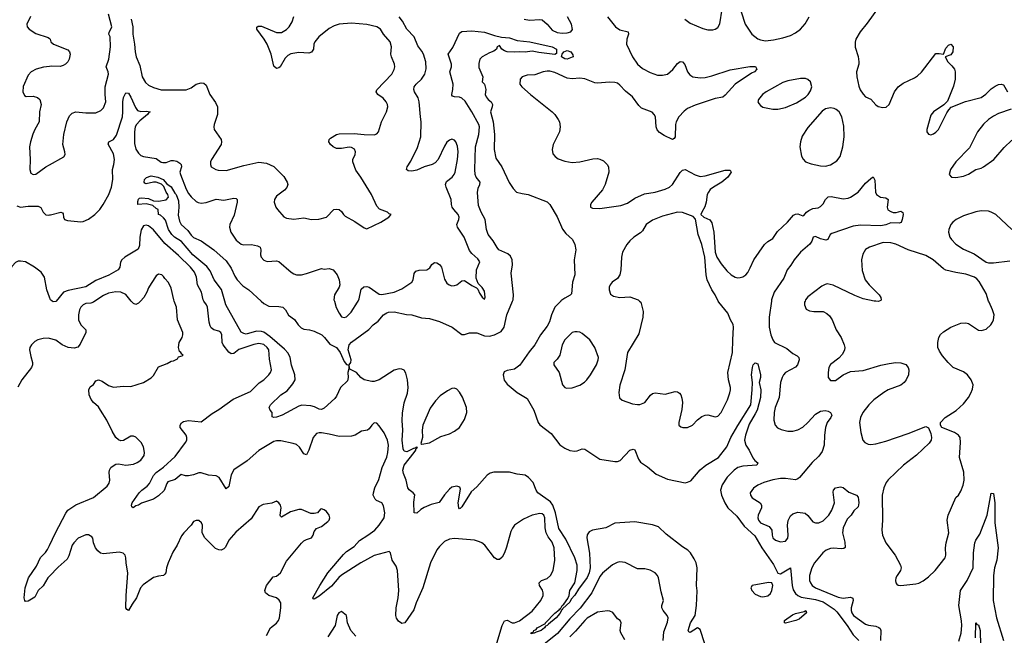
# Model space of a CAD drawing. Header units: inches. Extents: x 1449094 to 1618372, y 389908 to 534307.
# Tile 301 of 494: x 1529762 to 1537616, y 467331 to 472246. Entities that reach past the tile are written whole.
import ezdxf

# ---------------------------------------------------------------- set-up
doc = ezdxf.new("R2010")
doc.units = ezdxf.units.IN
doc.header["$MEASUREMENT"] = 0
for name, color, linetype in [('B5426', 7, 'Continuous'), ('B5427', 7, 'Continuous'), ('B5436', 7, 'Continuous'), ('B5437', 7, 'Continuous')]:
    doc.layers.add(name, color=color, linetype=linetype)

msp = doc.modelspace()

# ---------------------------------------------------------------- linework, layer by layer
at = {"layer": 'B5426', "color": 5, "elevation": 580}
for points in [[(1530000, 469699.7), (1529990, 469702.4), (1529950, 469700.5), (1529906, 469690), (1529882.5, 469677.5), (1529857.1, 469650), (1529844.4, 469630), (1529841.3, 469610), (1529850, 469558), (1529865.3, 469510), (1529864.9, 469490), (1529856.4, 469470), (1529778.4, 469370), (1529746.4, 469313.6)], [(1530000, 467803.1), (1529987.4, 467790), (1529950, 467726.6), (1529910.6, 467690), (1529883.9, 467636.1), (1529830, 467603.5), (1529810, 467602.4), (1529802.4, 467610), (1529798.3, 467630), (1529805.1, 467710), (1529831.8, 467790), (1529897.6, 467882.4), (1529928, 467952), (1529967.5, 467992.5), (1529984.1, 468015.9), (1530000, 468049.3)]]:
    msp.add_lwpolyline(points, dxfattribs=at)
at = {"layer": 'B5427', "color": 5}
for points, elevation in [([(1529847.9, 472272.1), (1529819.3, 472210), (1529823, 472190), (1529839.1, 472170), (1529890, 472136.4), (1529990, 472104), (1530000, 472095.7)], 580), ([(1530000, 471873.6), (1529952.3, 471867.7), (1529894, 471850), (1529853, 471830), (1529830, 471803.7), (1529790, 471713.2), (1529787.1, 471670), (1529801.1, 471641.1), (1529812.9, 471632.9), (1529870, 471635.6), (1529905.5, 471625.5), (1529923.8, 471610), (1529933.4, 471570), (1529920.5, 471510), (1529918, 471430), (1529882.8, 471370), (1529867.3, 471332.7), (1529848, 471270), (1529841.6, 471230), (1529846, 471130), (1529842.4, 471050), (1529850, 471021), (1529870, 471010.7), (1529890, 471013.4), (1529970, 471070.4), (1530000, 471087)], 580), ([(1529739.5, 470759.5), (1529770, 470750.2), (1529830, 470756.9), (1529910, 470757.4), (1529930, 470746.4), (1529950.3, 470710), (1529970, 470689), (1529990, 470686), (1530000, 470687.6)], 560), ([(1530000, 470030.2), (1529979.5, 470090), (1529960.2, 470190), (1529935, 470230), (1529881.2, 470270), (1529810, 470312.1), (1529770, 470319.5), (1529750, 470317), (1529730, 470307.8), (1529702.7, 470277.3), (1529670, 470222.3), (1529610.1, 470110), (1529596.3, 470070), (1529597, 470030), (1529603, 470010), (1529608.4, 470000)], 560)]:
    msp.add_lwpolyline(points, dxfattribs=dict(at, elevation=elevation))
at = {"layer": 'B5436', "color": 5}
for points, elevation in [([(1530000, 468049.3), (1530047.7, 468150), (1530130, 468307), (1530146.4, 468330), (1530210, 468373.2), (1530350, 468431.8), (1530458.9, 468521.1), (1530475.2, 468544.8), (1530481.6, 468570), (1530475.8, 468630), (1530478, 468650), (1530488.6, 468671.4), (1530499.7, 468680.3), (1530530, 468697.1), (1530550, 468700.4), (1530610.3, 468690.3), (1530670, 468698.3), (1530699.5, 468710), (1530729.6, 468730), (1530754.5, 468765.5), (1530758.9, 468790), (1530750, 468835.6), (1530731.1, 468871.1), (1530690, 468912.6), (1530670, 468920.5), (1530650, 468920.5), (1530590, 468887.8), (1530570, 468885.1), (1530550, 468891.6), (1530530, 468911.8), (1530500, 468960), (1530456.8, 469050), (1530407.3, 469130), (1530390, 469154.8), (1530350.4, 469190.4), (1530332.8, 469212.8), (1530317.8, 469250), (1530315.1, 469290), (1530324.9, 469315.1), (1530350, 469334.9), (1530370, 469362.4), (1530389.8, 469370.2), (1530419.4, 469359.4), (1530470, 469325.7), (1530510, 469313), (1530590, 469319.3), (1530650, 469318.7), (1530750, 469348.5), (1530810, 469386), (1530830, 469404.9), (1530870, 469474.9), (1530939.7, 469500.3), (1530970, 469521), (1530990, 469522), (1531022, 469538), (1531030, 469554), (1531058, 469562), (1531066, 469570), (1531054.6, 469574.6), (1531048.7, 469590), (1531038, 469598), (1531028.2, 469628.2), (1531034.5, 469670), (1531058.4, 469710), (1531064.2, 469730), (1531063.5, 469750), (1531020.4, 469850), (1531011.9, 469950), (1530995.4, 470000)], 580), ([(1530362.7, 470000), (1530350, 469991.8), (1530330, 469983.8), (1530290, 469979.2), (1530268.7, 469970), (1530248.9, 469950), (1530239.5, 469930), (1530230.3, 469890), (1530230.3, 469850.3), (1530249.2, 469809.2), (1530290.4, 469770), (1530290.4, 469750), (1530244.8, 469655.2), (1530227.4, 469632.6), (1530195.8, 469624.2), (1530150, 469629.8), (1530100.9, 469650), (1530050, 469686.6), (1530000, 469699.7)], 580), ([(1530052.4, 470000), (1530050, 469997.3), (1530030, 469993.5), (1530020.9, 470000)], 560), ([(1530726.3, 470000), (1530710, 469982), (1530690, 469971.8), (1530670, 469979.6), (1530652.8, 470000)], 580), ([(1533543.9, 467190), (1533610, 467410.8), (1533630, 467448.2), (1533650, 467451.6), (1533691.7, 467431.7), (1533710, 467431.6), (1533750, 467447.2), (1533850, 467524.4), (1533918.7, 467610), (1533937.6, 467650), (1533938, 467670), (1533931.8, 467691.8), (1533907.8, 467730), (1533905.6, 467750), (1533925.2, 467770), (1533970, 467784.6), (1533995.6, 467810), (1534017.2, 467850), (1534030.7, 467930), (1534025.7, 468030), (1534010, 468073.7), (1533977.7, 468117.7), (1533961, 468150), (1533953.7, 468190), (1533950, 468268.7), (1533942.4, 468290), (1533930, 468302.4), (1533910, 468304.4), (1533850, 468290.7), (1533781.3, 468258.7), (1533710.2, 468209.8), (1533692.2, 468187.8), (1533679.4, 468160.6), (1533646.1, 468033.9), (1533630, 467989.4), (1533610, 467954.5), (1533590, 467937), (1533570, 467937), (1533550, 467949.4), (1533472, 468050), (1533449.7, 468069.7), (1533430, 468078.7), (1533389.7, 468089.7), (1533230, 468103.1), (1533190, 468098.7), (1533150, 468079.6), (1533110, 468041.6), (1533090, 468014), (1533038.2, 467910), (1532977.6, 467710), (1532923.8, 467590), (1532905.1, 467534.9), (1532833.4, 467430), (1532810, 467426), (1532783.8, 467443.8), (1532768.3, 467468.3), (1532761.6, 467490), (1532764, 467550), (1532781.1, 467630), (1532785.8, 467690), (1532775, 467850), (1532764, 467884), (1532733, 467930), (1532720.5, 467990), (1532710, 467999.7), (1532590, 467969.1), (1532483.8, 467910), (1532329, 467811), (1532307.4, 467792.6), (1532250, 467722.5), (1532150, 467643.8), (1532110, 467620.9), (1532102.9, 467622.9), (1532100.9, 467630), (1532155.8, 467730), (1532219.4, 467830), (1532344.5, 467975.5), (1532370, 467999.8), (1532430, 468039.7), (1532472.2, 468087.8), (1532540.4, 468130), (1532594.5, 468170), (1532630, 468210.3), (1532669.8, 468270), (1532675, 468310), (1532665.2, 468365.2), (1532650, 468389.6), (1532608.4, 468408.4), (1532598, 468418), (1532582.9, 468450), (1532583.6, 468470), (1532595.1, 468510), (1532626.1, 468573.9), (1532654.7, 468670), (1532690, 468753), (1532698.7, 468790), (1532704.6, 468850), (1532697.2, 468890), (1532670, 468947), (1532630, 469004.5), (1532610, 469023.7), (1532590, 469027), (1532570, 469009.3), (1532550, 468979.3), (1532536, 468970), (1532490, 468962), (1532437.3, 468930), (1532410, 468921.7), (1532310, 468918), (1532230, 468938), (1532170, 468946.6), (1532150, 468948.5), (1532130, 468942.6), (1532103.9, 468910), (1532070, 468809.2), (1532050, 468772.7), (1532030, 468779.5), (1531993.5, 468833.5), (1531970, 468854.3), (1531943.7, 468863.7), (1531844.4, 468884.4), (1531810, 468883.9), (1531790, 468877.7), (1531670, 468806.9), (1531576, 468724), (1531470, 468652.1), (1531450, 468612), (1531430, 468519.3), (1531410, 468501.6), (1531354.8, 468590), (1531330, 468604), (1531269.2, 468609.2), (1531210, 468628.5), (1531190, 468628.6), (1531147.8, 468612.2), (1531110, 468604.5), (1531084.7, 468604.7), (1531050, 468616.3), (1531003.6, 468576.4), (1530944.2, 468555.8), (1530935.6, 468544.4), (1530913.9, 468486.1), (1530870, 468444.7), (1530830, 468418), (1530734, 468386), (1530711.3, 468370), (1530690, 468363.7), (1530668, 468350), (1530658, 468358), (1530653.2, 468370), (1530660.7, 468390), (1530716.4, 468470), (1530735.8, 468490), (1530779.2, 468520.8), (1530798, 468542), (1530830, 468607.9), (1530850, 468631.8), (1530910, 468673.8), (1531002, 468758), (1531084.5, 468870), (1531095.1, 468890), (1531096.2, 468910), (1531089.7, 468930), (1531043.5, 468990), (1531041.7, 469010), (1531052.9, 469027.1), (1531070, 469038), (1531110, 469047.4), (1531210, 469034.3), (1531298.4, 469101.6), (1531350, 469133.6), (1531464, 469216), (1531602.5, 469277.5), (1531672.9, 469347.1), (1531710, 469370.3), (1531749.6, 469410), (1531763.6, 469430), (1531769.6, 469450.4), (1531755.1, 469535.1), (1531749.8, 469610), (1531736.8, 469630), (1531710, 469652.6), (1531670, 469659.8), (1531630, 469651.7), (1531510, 469613), (1531470, 469581.7), (1531450, 469577.3), (1531430, 469590.9), (1531385, 469650), (1531378.7, 469670), (1531375.1, 469730), (1531367.8, 469747.8), (1531350, 469758.7), (1531309.8, 469769.8), (1531290, 469785.1), (1531280.7, 469800.7), (1531273.2, 469830), (1531261.1, 469950), (1531252.8, 469970), (1531232, 470000)], 560), ([(1535265.7, 467150), (1535190, 467376.9), (1535170, 467391.1), (1535110, 467354.7), (1535098.6, 467358.6), (1535093.3, 467370), (1535112.3, 467430), (1535149.9, 467490.2), (1535161.2, 467570), (1535166.3, 467686.3), (1535160.8, 467730), (1535165.7, 467870), (1535159.4, 467910), (1535142.7, 467942.7), (1535113.3, 467990), (1535092.5, 468010), (1535050, 468037), (1534918.6, 468138.6), (1534856.4, 468196.4), (1534810, 468213.1), (1534670, 468238.5), (1534510, 468225.4), (1534437.3, 468190), (1534330.3, 468169.7), (1534303.8, 468156.2), (1534290, 468133.2), (1534286.4, 468110), (1534308.3, 467988.3), (1534311.5, 467870), (1534305.5, 467830), (1534290, 467792.9), (1534220, 467700), (1534190, 467651.2), (1534161, 467619), (1534150, 467597), (1534094.1, 467545.9), (1534090, 467534), (1534086, 467534), (1534070, 467506), (1534040.3, 467470), (1533979.2, 467420.8), (1533970, 467408.5), (1533956.2, 467403.8), (1533947.7, 467390), (1533920.5, 467370), (1533882.4, 467357.6), (1533867.2, 467347.2), (1533842, 467342), (1533841.2, 467350), (1533860.4, 467359.6), (1533864.5, 467370), (1533881.3, 467378.7), (1533889.6, 467390), (1533955.6, 467424.4), (1533956.2, 467430), (1534030, 467508.4), (1534064.7, 467535.2), (1534070, 467544), (1534076, 467544), (1534089.7, 467570), (1534101.3, 467578.7), (1534135.8, 467624.2), (1534145.1, 467650), (1534149.8, 467690), (1534189.1, 467750.9), (1534209.8, 467850), (1534209, 467890), (1534191.4, 467950), (1534118.5, 468098.5), (1534062.9, 468182.9), (1534035.8, 468310), (1534015.4, 468370), (1533997.3, 468397.3), (1533896, 468470), (1533881.4, 468490), (1533858.3, 468550), (1533821.8, 468590), (1533793.1, 468610), (1533730, 468617.7), (1533670, 468632.7), (1533545.4, 468634.6), (1533513.7, 468626.3), (1533492, 468610), (1533410, 468517), (1533363.8, 468476.2), (1533290, 468358), (1533275.3, 468344.7), (1533270, 468342), (1533264, 468350), (1533259, 468390), (1533278, 468498), (1533272.9, 468512.9), (1533250, 468522.7), (1533210, 468513), (1533190, 468498.7), (1533150, 468453.6), (1533107.8, 468392.2), (1533045, 468375), (1532989.1, 468350.9), (1532963, 468337), (1532930, 468307.3), (1532910, 468309.2), (1532906.2, 468393.8), (1532913.2, 468453.2), (1532902, 468470), (1532870, 468493.2), (1532859.5, 468510), (1532845.1, 468570), (1532822.7, 468622.7), (1532819.7, 468650), (1532830, 468690.3), (1532909.6, 468790), (1532922.9, 468810), (1532921.5, 468818.5), (1532936, 468830), (1532930, 468834.5), (1532921, 468830), (1532918, 468822), (1532910, 468824.5), (1532850, 468796.8), (1532830, 468800.5), (1532821.2, 468821.2), (1532813.1, 468890), (1532817.9, 468970), (1532813.6, 469046.4), (1532815.9, 469104.1), (1532830, 469186), (1532855.2, 469264.8), (1532861.8, 469310), (1532855.4, 469370), (1532842.9, 469422.9), (1532830, 469447.8), (1532810, 469456.8), (1532790, 469457.6), (1532750, 469448.5), (1532630.3, 469370), (1532590, 469357.7), (1532570, 469356.8), (1532510, 469372.1), (1532484, 469390), (1532448.4, 469430), (1532395.3, 469455.3), (1532390, 469468.7), (1532379.1, 469430), (1532383, 469390), (1532375.9, 469364.1), (1532320.8, 469310), (1532290, 469241.2), (1532277.2, 469222.8), (1532190, 469145.1), (1532170, 469133.6), (1532150, 469135.6), (1532114.8, 469154.8), (1532084.1, 469164.1), (1532012.8, 469167.3), (1531990, 469161.6), (1531854.8, 469090), (1531810, 469072.3), (1531789.5, 469069.5), (1531776.4, 469076.4), (1531777.2, 469110), (1531759, 469130), (1531752.7, 469150), (1531762, 469170), (1531846, 469250), (1531897, 469283), (1531941.9, 469338.1), (1531958.7, 469370), (1531957.3, 469410), (1531930, 469487), (1531919.6, 469550), (1531903.6, 469583.6), (1531875.4, 469615.4), (1531757.8, 469717.8), (1531710, 469750.6), (1531690, 469757.2), (1531650, 469758.6), (1531570, 469735.1), (1531550, 469739.6), (1531530, 469751.8), (1531407.7, 469970), (1531399.1, 470000)], 540), ([(1531688.7, 470000), (1531710, 469980.2), (1531750, 469960.3), (1531830, 469957), (1531861, 469950), (1531883, 469930), (1531907.2, 469887.2), (1531953.3, 469853.3), (1531983.7, 469810), (1532007, 469787), (1532030, 469776.5), (1532074.8, 469770), (1532110, 469759.3), (1532172.3, 469730), (1532194.3, 469710), (1532236.7, 469656.7), (1532290, 469629.1), (1532318.3, 469590), (1532350, 469517.3), (1532370, 469494.5), (1532387.3, 469487.3), (1532390, 469472), (1532391.7, 469490), (1532404.5, 469510), (1532405.7, 469530), (1532382.8, 469610), (1532390, 469650.3), (1532408.2, 469671.8), (1532546.7, 469773.3), (1532583, 469810), (1532621.6, 469838.4), (1532664, 469890), (1532690, 469906), (1532705.2, 469910), (1532750, 469912.9), (1532846.4, 469893.6), (1532891.3, 469890), (1532967.1, 469867.1), (1533030, 469859.7), (1533110, 469835.8), (1533211.8, 469791.8), (1533290, 469732.7), (1533310, 469731.7), (1533350, 469747.2), (1533410, 469747.2), (1533470, 469721.3), (1533510, 469720.8), (1533550, 469730.1), (1533602, 469758), (1533626, 469790), (1533646.9, 469890), (1533694.1, 470000)], 540), ([(1532272.1, 470000), (1532287.7, 469947.7), (1532310, 469902.6), (1532330, 469874.6), (1532350, 469867.4), (1532370, 469873.7), (1532406.3, 469910), (1532457.6, 469990), (1532462, 470000)], 560), ([(1534077.8, 470000), (1534031.7, 469950), (1534003.1, 469890), (1533987, 469833), (1533970, 469799.8), (1533915.8, 469730), (1533871.1, 469650), (1533825.1, 469594.9), (1533751.4, 469488.6), (1533710, 469457), (1533650, 469444.4), (1533625.9, 469434.1), (1533617.7, 469410), (1533626.9, 469366.9), (1533650, 469337.1), (1533730, 469270.2), (1533810, 469221.1), (1533863.5, 469130), (1533897.2, 469030), (1533910, 469010.3), (1534001.8, 468941.8), (1534070, 468852.7), (1534110, 468824.9), (1534150, 468808), (1534190, 468801.1), (1534210, 468803.1), (1534250, 468819.3), (1534270, 468817.1), (1534390, 468738), (1534510, 468718.3), (1534530, 468718.9), (1534552.8, 468727.2), (1534629.4, 468810), (1534656.7, 468816.7), (1534670, 468810.8), (1534697.4, 468737.4), (1534713.9, 468713.9), (1534770, 468675.6), (1534838.6, 468618.6), (1534930, 468577.7), (1535070, 468548.7), (1535090, 468552.8), (1535114.7, 468565.3), (1535190, 468651.3), (1535234, 468690), (1535336.4, 468750), (1535403.2, 468836.8), (1535435.3, 468910), (1535490, 469007), (1535594, 469170), (1535606, 469290), (1535608.2, 469350), (1535600.5, 469410), (1535607.8, 469470), (1535614, 469490), (1535630, 469506), (1535650, 469498), (1535670.2, 469410.2), (1535670.2, 469390), (1535660.3, 469350), (1535673.4, 469290), (1535670.1, 469230), (1535644.3, 469130), (1535630, 469098.2), (1535581.8, 469018.2), (1535552.8, 468930), (1535544.8, 468890), (1535554.4, 468850), (1535580.1, 468810), (1535610, 468748), (1535626.7, 468726.7), (1535650.5, 468709.5), (1535641, 468690), (1535530, 468681.5), (1535490, 468670.6), (1535460.2, 468650), (1535406.7, 468593.3), (1535366.5, 468533.5), (1535352, 468490), (1535361.2, 468450), (1535385.9, 468390), (1535411.4, 468350), (1535481.4, 468281.4), (1535541.9, 468201.9), (1535626.4, 468126.4), (1535682.5, 468030), (1535776, 467896), (1535810, 467828.5), (1535830, 467822.4), (1535910.3, 467870.3), (1535922.9, 467730), (1535933.1, 467693.1), (1535950, 467666), (1535969.7, 467649.7), (1535996.7, 467636.7), (1536110, 467618.2), (1536170, 467599.2), (1536258.9, 467538.9), (1536279.5, 467519.5), (1536363.5, 467410), (1536410, 467336.3), (1536455.7, 467290)], 540), ([(1534706.7, 470000), (1534717.3, 469990), (1534736.5, 469916.5), (1534732.6, 469870), (1534702, 469738), (1534610.3, 469590), (1534590.3, 469450), (1534548.5, 469328.5), (1534542.4, 469270), (1534547.9, 469227.9), (1534567.7, 469207.7), (1534650, 469180.3), (1534690, 469173.4), (1534710, 469174.9), (1534749.7, 469190.3), (1534792.8, 469247.2), (1534810, 469260.5), (1534830, 469268), (1534910, 469257.6), (1534990, 469276.4), (1535010, 469274.9), (1535024.9, 469264.9), (1535034.9, 469250), (1535043.9, 469223.9), (1535048.5, 469190), (1535044.7, 469135.3), (1535020.7, 469030), (1535021, 469010), (1535034.8, 468994.8), (1535050.7, 468990.7), (1535090, 468990.7), (1535130, 469007.7), (1535168.3, 469051.7), (1535203.1, 469076.9), (1535230, 469088.4), (1535250.3, 469090.3), (1535310, 469074.4), (1535330, 469080.4), (1535357.4, 469110), (1535407.1, 469210), (1535427.7, 469267.7), (1535431.1, 469290), (1535431.1, 469310), (1535416.8, 469370), (1535409.8, 469430), (1535448.7, 469590), (1535449.8, 469690), (1535457.2, 469790), (1535452.3, 469812.3), (1535431.1, 469850), (1535410, 469902.9), (1535339.7, 469990), (1535334.7, 470000)], 560), ([(1535758, 470000), (1535741, 469870), (1535741.6, 469790), (1535752.6, 469730), (1535769.3, 469689.3), (1535783.1, 469670), (1535880.9, 469620.9), (1535930, 469582), (1535963.4, 469563.4), (1535977.1, 469550), (1535980.9, 469530), (1535966.9, 469490), (1535950, 469471), (1535871.1, 469428.9), (1535853.4, 469410), (1535843.6, 469390), (1535831.3, 469348.7), (1535820.8, 469230), (1535789.1, 469150), (1535780.9, 469110), (1535778.7, 469050), (1535788.4, 469008.4), (1535808.1, 468988.1), (1535835.2, 468975.2), (1535890, 468960.5), (1535930, 468960.5), (1535970, 468972.7), (1536010, 468994), (1536050, 469030.3), (1536110, 469097.7), (1536150, 469121.6), (1536186.5, 469126.5), (1536210, 469120.7), (1536230.4, 469110), (1536238.9, 469090), (1536231.5, 469070), (1536204.3, 469030), (1536189.6, 468990.4), (1536181, 468930), (1536180.1, 468850), (1536162, 468798), (1536137.4, 468762.6), (1536083.7, 468710), (1535983.1, 468590), (1535970, 468579.7), (1535950, 468573.5), (1535870, 468582.5), (1535830, 468582.2), (1535768.6, 468571.4), (1535697.3, 468550), (1535650.6, 468530), (1535614.4, 468505.6), (1535588.2, 468470), (1535590.5, 468450), (1535605.5, 468430), (1535668.2, 468390), (1535678, 468370), (1535678.3, 468350), (1535651.4, 468290), (1535649.1, 468270), (1535654, 468250), (1535670.4, 468230), (1535740.5, 468200.5), (1535760.4, 468170), (1535763.8, 468130), (1535770.7, 468110), (1535790, 468090.7), (1535830, 468077.1), (1535870, 468082.4), (1535890, 468106.8), (1535892.8, 468130), (1535887.3, 468210), (1535891.2, 468248.8), (1535910, 468285.5), (1535930, 468302), (1535970, 468313.1), (1536027.2, 468307.2), (1536049, 468289), (1536090, 468238.4), (1536110, 468228.9), (1536137.2, 468230), (1536170, 468246.5), (1536193.6, 468266.4), (1536215.6, 468290), (1536239.7, 468330), (1536262, 468390), (1536250, 468474), (1536254, 468490), (1536269, 468510), (1536310, 468517.3), (1536330.6, 468510.6), (1536375.2, 468475.2), (1536437.1, 468450), (1536450, 468433.4), (1536454.2, 468414.2), (1536455.9, 468390), (1536450, 468358), (1536415.6, 468324.4), (1536393.1, 468290), (1536362.3, 468257.7), (1536331.2, 468188.8), (1536326.5, 468150), (1536344.7, 468075.3), (1536346.8, 468033.2), (1536334.9, 468025.1), (1536317.6, 468022.4), (1536250, 468028.3), (1536230, 468025.4), (1536195.5, 468010), (1536167.2, 467990), (1536100.9, 467910), (1536079.6, 467870), (1536062.4, 467810), (1536062, 467770), (1536069.1, 467750), (1536084, 467730), (1536108.8, 467710), (1536290, 467634.7), (1536330, 467628.6), (1536390, 467636), (1536408.5, 467628.5), (1536411.5, 467610), (1536394.7, 467550), (1536393.8, 467530), (1536399.3, 467510), (1536412.6, 467490), (1536510, 467419.2), (1536531.8, 467411.8), (1536590, 467404.1), (1536614.6, 467394.6), (1536625, 467384.9), (1536630.3, 467370), (1536627.9, 467290)], 560), ([(1536026.8, 470000), (1536023, 469990), (1536022, 469970), (1536036.3, 469936.3), (1536061.6, 469921.6), (1536095.9, 469915.9), (1536170, 469916.4), (1536199.9, 469899.9), (1536221.2, 469881.2), (1536242.3, 469850), (1536273.7, 469770), (1536314.4, 469710), (1536338, 469650), (1536343, 469630), (1536340.5, 469610), (1536324.4, 469575.6), (1536295.8, 469544.2), (1536230, 469494.5), (1536216.4, 469470), (1536210.5, 469430.5), (1536210.7, 469390.7), (1536230, 469366.8), (1536270, 469364.9), (1536329.7, 469410.3), (1536390, 469437.1), (1536490, 469444.6), (1536630, 469487.1), (1536697.5, 469502.5), (1536750, 469509.2), (1536790, 469507.1), (1536830, 469492.9), (1536850.2, 469470), (1536855.6, 469450), (1536851.8, 469410), (1536834.3, 469370), (1536817.8, 469350), (1536790, 469327.1), (1536690, 469290.7), (1536653.7, 469270), (1536574.6, 469210), (1536534.6, 469170), (1536488.8, 469110), (1536468.8, 469070), (1536460.3, 469030), (1536470.3, 468950.3), (1536487.3, 468890), (1536502.8, 468870), (1536530, 468858.4), (1536550, 468855.8), (1536590, 468860.9), (1536670, 468880.2), (1536850, 468942.3), (1536990, 468998.7), (1537010, 468986.7), (1537030, 468942.8), (1537034, 468910), (1537031.3, 468890), (1537015.9, 468864.1), (1536915.8, 468770), (1536812.7, 468690), (1536690, 468571.8), (1536674, 468550), (1536655.3, 468510), (1536640.9, 468450), (1536643.6, 468250), (1536638.7, 468170), (1536643.1, 468130), (1536670.3, 468070), (1536744.4, 467970), (1536788.2, 467890), (1536792.7, 467870), (1536788.2, 467850), (1536760.5, 467810), (1536750.6, 467790), (1536747.7, 467770), (1536751, 467750), (1536759.8, 467739.8), (1536770, 467731), (1536790, 467727.7), (1536910, 467741.6), (1536932.9, 467747.1), (1536970, 467765.5), (1537010, 467797.1), (1537063.6, 467850), (1537144.5, 467950), (1537149.5, 467970), (1537147.3, 468030), (1537153.3, 468070), (1537174.7, 468150), (1537161.1, 468250), (1537167.1, 468290), (1537229.7, 468430.3), (1537250, 468450.8), (1537270, 468481), (1537287.6, 468530), (1537295.1, 468570), (1537293.8, 468633.8), (1537259.5, 468750), (1537266.3, 468870), (1537263.6, 468910), (1537249.7, 468929.7), (1537219.3, 468950), (1537117.2, 468990), (1537106.3, 469010), (1537107.6, 469030), (1537145.1, 469070), (1537233, 469127), (1537290, 469180.3), (1537329.7, 469230), (1537350, 469263.8), (1537363.3, 469296.7), (1537367.2, 469330), (1537351, 469370), (1537321.1, 469410), (1537290, 469433.8), (1537209.2, 469469.2), (1537168.1, 469508.1), (1537123.6, 469563.6), (1537099.7, 469599.7), (1537087, 469630), (1537085.3, 469670), (1537093.8, 469710), (1537106.9, 469733.1), (1537130, 469752.9), (1537190, 469790.2), (1537270, 469823.9), (1537310, 469826), (1537330, 469819.6), (1537410, 469766.7), (1537434.5, 469765.5), (1537470, 469776.4), (1537509.6, 469810), (1537521.3, 469830), (1537529.7, 469850), (1537534, 469890), (1537522.4, 469930), (1537494.7, 469990), (1537491.1, 470000)], 580), ([(1536618.6, 470000), (1536610, 469997), (1536590, 469997.6), (1536578.6, 470000)], 580), ([(1537254.2, 467285.8), (1537271.1, 467348.9), (1537276.3, 467410), (1537273.9, 467446.1), (1537254.5, 467570), (1537266.2, 467690), (1537320.8, 467770), (1537366.2, 467870), (1537370.7, 467990), (1537381.8, 468070), (1537389.9, 468090.1), (1537421.7, 468138.3), (1537479.7, 468290), (1537510, 468466), (1537530, 468464.7), (1537541.5, 468390), (1537540.7, 468230), (1537565.7, 468030), (1537556, 467930), (1537538.8, 467870), (1537529.3, 467809.3), (1537527, 467610), (1537554.2, 467470), (1537610.3, 467290)], 560), ([(1531730, 467330.8), (1531762, 467390), (1531810, 467428.9), (1531826.6, 467450), (1531834.3, 467470), (1531846.6, 467550), (1531844.5, 467590), (1531832.2, 467612.2), (1531810, 467629.6), (1531749.7, 467649.7), (1531722, 467670), (1531718.4, 467690), (1531731.6, 467730), (1531783, 467797), (1531810, 467804.4), (1531842.9, 467830), (1531890, 467922), (1532010, 468067), (1532030, 468085.7), (1532050, 468096.5), (1532090.6, 468109.4), (1532103, 468130), (1532110, 468161), (1532130, 468184), (1532170, 468200.7), (1532221.4, 468238.6), (1532231, 468250), (1532236.4, 468270), (1532231.6, 468291.6), (1532210, 468318.7), (1532190, 468333.3), (1532170, 468340.9), (1532162, 468338), (1532138.8, 468310), (1532110, 468302.9), (1532084.4, 468304.4), (1532010, 468336), (1531990, 468336), (1531922.4, 468317.6), (1531850, 468275.3), (1531842, 468282), (1531841.2, 468290), (1531849.2, 468350), (1531844, 468370), (1531829.3, 468389.3), (1531810, 468402), (1531772.7, 468387.3), (1531704.7, 468375.3), (1531670, 468358), (1531610, 468261.2), (1531485.5, 468154.5), (1531430.3, 468090), (1531404.6, 468035.4), (1531390, 468020.7), (1531370, 468011.9), (1531350, 468012.5), (1531324.8, 468024.8), (1531239.2, 468110), (1531219.1, 468150), (1531219.5, 468210), (1531212.7, 468230), (1531190, 468249), (1531170, 468249), (1531150, 468239), (1531131, 468210), (1531070.5, 468150), (1531054.3, 468125.7), (1531018.7, 468050), (1530985.1, 467994.9), (1530946.7, 467910), (1530934.3, 467870), (1530928.7, 467831.3), (1530921.1, 467818.9), (1530910, 467807.8), (1530870, 467804.4), (1530830, 467792.1), (1530747, 467733), (1530727.2, 467710), (1530692.9, 467630), (1530658.9, 467581.1), (1530630, 467529.2), (1530616.5, 467536.5), (1530609.7, 467550), (1530610.8, 467650), (1530626.2, 467826.2), (1530611.5, 467910), (1530609.6, 467950), (1530602.9, 467970), (1530586.6, 467986.6), (1530555.4, 467995.4), (1530430, 467983.1), (1530406.7, 467986.7), (1530384.4, 468004.4), (1530367.6, 468030), (1530351.8, 468070), (1530346, 468106), (1530338, 468118), (1530312.5, 468132.5), (1530290, 468132.7), (1530230, 468106.6), (1530193.4, 468070), (1530180.5, 468050), (1530155.3, 467964.7), (1530140.9, 467939.1), (1530070, 467876.2), (1530000, 467803.1)], 580), ([(1534894.6, 467290), (1534901.1, 467358.9), (1534930, 467436), (1534935.1, 467470), (1534926.6, 467490), (1534894, 467530), (1534884.2, 467550), (1534884.5, 467570), (1534897, 467610), (1534878, 467678), (1534858.7, 467790), (1534850, 467809.2), (1534830, 467829.4), (1534790, 467852.7), (1534750, 467860.9), (1534690, 467862), (1534591.3, 467911.3), (1534550, 467917.6), (1534527.7, 467912.3), (1534490, 467893), (1534410, 467826.2), (1534390, 467801.1), (1534324.8, 467670), (1534232.2, 467547.8), (1534150, 467462.4), (1534053.2, 467346.8), (1533930, 467247.8)], 560), ([(1532444, 467324), (1532404.2, 467370), (1532377, 467430), (1532368, 467490), (1532330, 467522), (1532306.8, 467510), (1532294.8, 467490), (1532279.1, 467410), (1532221.1, 467318.9)], 580), ([(1534590, 467295.1), (1534557.4, 467350), (1534551.3, 467370), (1534561.2, 467430), (1534553.2, 467450), (1534530, 467462.7), (1534492.5, 467512.5), (1534470, 467524.2), (1534450, 467527.8), (1534370, 467515.1), (1534290, 467467.7), (1534269.2, 467450), (1534196.9, 467363.1), (1534150, 467319.8)], 580), ([(1537385.2, 467310), (1537390, 467432), (1537397.3, 467417.3), (1537410, 467414.4), (1537423.5, 467370), (1537427.3, 467250)], 540)]:
    msp.add_lwpolyline(points, dxfattribs=dict(at, elevation=elevation))
for points, elevation in [([(1534210, 469755.1), (1534190, 469754.7), (1534170, 469747.8), (1534111.7, 469690), (1534090.3, 469650), (1534071.3, 469568.7), (1534050, 469537), (1534024, 469510), (1534024, 469490), (1534064.2, 469430), (1534090.7, 469330), (1534110.4, 469310.4), (1534124.2, 469304.2), (1534170, 469307), (1534230, 469328.7), (1534267.9, 469352), (1534286.3, 469370), (1534316.3, 469410), (1534362, 469490), (1534375.8, 469530), (1534378, 469550), (1534350, 469629.3), (1534309.8, 469689.8), (1534250, 469740.5), (1534230, 469751.3)], 560), ([(1533230, 469303.5), (1533210, 469301.1), (1533176, 469284), (1533116.9, 469243.1), (1533077.8, 469202.2), (1533035.8, 469144.2), (1532979.1, 469010), (1532971.8, 468970), (1532975.8, 468910), (1532962.5, 468862.5), (1532970, 468856), (1533030, 468868.7), (1533122.7, 468917.3), (1533190, 468940.9), (1533230, 468960.2), (1533270.8, 468990), (1533310, 469053.8), (1533328, 469110), (1533326.2, 469150), (1533293.5, 469233.5), (1533270, 469273.7), (1533250, 469295.1)], 540), ([(1535733.8, 467753.8), (1535604.2, 467730), (1535594.3, 467710), (1535600.9, 467690), (1535630, 467660.7), (1535670, 467641.6), (1535690, 467638.2), (1535730, 467646.7), (1535750, 467665.3), (1535761.4, 467690), (1535768.7, 467730), (1535760.7, 467750)], 540), ([(1535870, 467428.8), (1535862, 467430), (1535863.6, 467450), (1535926, 467494), (1535950, 467505.8), (1536018.9, 467521.1), (1536034, 467530), (1536038, 467510), (1535979.4, 467460.6), (1535954, 467450)], 520)]:
    msp.add_lwpolyline(points, close=True, dxfattribs=dict(at, elevation=elevation))
at = {"layer": 'B5437', "color": 5}
for points, elevation in [([(1535066.7, 472250), (1535110, 472218.9), (1535210, 472176), (1535250, 472165.7), (1535290, 472164.9), (1535310, 472170.4), (1535330, 472184.9), (1535346, 472214), (1535364.5, 472330)], 580), ([(1535518.2, 472310), (1535550.2, 472210), (1535603.1, 472130), (1535650, 472092), (1535670, 472084), (1535710, 472078.5), (1535774.7, 472085.3), (1535850, 472100.8), (1535910, 472120.2), (1535950, 472141.1), (1535990, 472170.3), (1536026.7, 472213.3), (1536058.7, 472270)], 580), ([(1536630, 472370.8), (1536521.3, 472218.7), (1536465.4, 472150), (1536431.6, 472090), (1536425.5, 472065.5), (1536426.7, 472026.7), (1536450, 471952), (1536456.3, 471910), (1536455.5, 471890), (1536438, 471830), (1536439.5, 471790), (1536454.9, 471714.9), (1536466.7, 471686.7), (1536490, 471651), (1536510, 471630.8), (1536550.4, 471610.4), (1536590, 471566.8), (1536610, 471554), (1536645.8, 471545.8), (1536672.7, 471547.3), (1536696.2, 471570), (1536740.5, 471670), (1536769.6, 471710), (1536810, 471738), (1536899.3, 471780.7), (1536923.3, 471796.7), (1536954.1, 471825.9), (1537070, 471975.5), (1537096.7, 471976.7), (1537130, 471971.3), (1537150, 472019.1), (1537170, 472042), (1537190.4, 472050.4), (1537207.3, 472030), (1537204.4, 471990), (1537190, 471964.5), (1537144.7, 471950), (1537166, 471910), (1537198.3, 471878.3), (1537217.3, 471850), (1537223.8, 471830), (1537224.9, 471770), (1537210, 471714), (1537164, 471596), (1537134.4, 471565.6), (1537050, 471509.3), (1537030, 471484), (1536997.3, 471370), (1536998.8, 471350), (1537010, 471331.3), (1537030, 471327.3), (1537050, 471334), (1537070, 471347.7), (1537092, 471370), (1537158, 471502), (1537172.7, 471527.3), (1537192.7, 471547.3), (1537306.9, 471593.1), (1537430, 471625.5), (1537467.9, 471652.1), (1537510, 471693.4), (1537543.9, 471716.1), (1537570, 471727.7), (1537590, 471730.8), (1537610, 471726), (1537641, 471670)], 580), ([(1530000, 471087), (1530114, 471150), (1530124, 471170), (1530122.7, 471190), (1530105.6, 471250), (1530115.1, 471330), (1530137.4, 471430), (1530160.7, 471479.3), (1530180.2, 471499.8), (1530210, 471509.2), (1530290, 471502.3), (1530370, 471503.7), (1530410, 471521.3), (1530430, 471541.6), (1530450.8, 471590), (1530444.4, 471650), (1530444.8, 471710), (1530470.9, 471810), (1530468.4, 471830), (1530451.3, 471870), (1530474.7, 471930), (1530485.6, 472030), (1530483.1, 472110), (1530474, 472130), (1530475.4, 472144.6), (1530496.3, 472190), (1530471.6, 472290)], 580), ([(1530652.9, 472250), (1530664.3, 472190), (1530663.9, 472130), (1530679, 472050), (1530682.6, 471990), (1530692.3, 471950), (1530720.9, 471880.9), (1530739.1, 471790), (1530765.8, 471745.8), (1530790, 471724.2), (1530830, 471704), (1530890, 471686.9), (1531090, 471686.3), (1531130, 471703.1), (1531170, 471730.3), (1531210, 471742.4), (1531230, 471738), (1531250, 471722.8), (1531278.4, 471650), (1531324.8, 471584.8), (1531340.3, 471550), (1531338.9, 471490), (1531312.4, 471410), (1531310.4, 471390), (1531314.9, 471370), (1531368.5, 471290), (1531372.6, 471270), (1531368.5, 471250), (1531292.4, 471130), (1531284.9, 471110), (1531283.8, 471090), (1531290.8, 471070), (1531326, 471050), (1531344.8, 471044.8), (1531410, 471042), (1531550, 471083.2), (1531671.2, 471108.8), (1531730, 471101.7), (1531790, 471073.4), (1531870, 470995.3), (1531896.5, 470950), (1531900.2, 470930), (1531894.5, 470905.5), (1531875.4, 470884.6), (1531810, 470837.6), (1531794.9, 470810), (1531793.4, 470790), (1531804.9, 470750), (1531817.6, 470730), (1531870, 470672.7), (1531890, 470661.3), (1531950, 470653.4), (1532030, 470663.1), (1532090, 470652), (1532147.5, 470652.5), (1532209.6, 470670.4), (1532269, 470730), (1532290, 470734), (1532310, 470730.7), (1532330, 470714.8), (1532344.7, 470690), (1532358, 470678), (1532435.1, 470635.1), (1532510, 470584), (1532530, 470577.3), (1532642, 470630), (1532708, 470670), (1532726, 470690), (1532710, 470695.3), (1532695.3, 470710), (1532633.6, 470733.6), (1532610, 470757.2), (1532569.7, 470850), (1532483.1, 470990), (1532443.6, 471043.6), (1532419.6, 471110), (1532419.2, 471130), (1532437.5, 471170), (1532440.5, 471190), (1532432.2, 471212.2), (1532410, 471225.7), (1532390, 471227.4), (1532330, 471217.3), (1532290, 471217.8), (1532261.6, 471230), (1532241.6, 471250), (1532229.4, 471270.6), (1532232, 471290), (1532240.7, 471299.3), (1532290, 471328.5), (1532310, 471334), (1532430, 471337.6), (1532510, 471328.5), (1532590, 471327.7), (1532610, 471334.8), (1532625.2, 471350), (1532649.4, 471429.4), (1532688.3, 471510), (1532699.1, 471550), (1532696.9, 471570), (1532686.6, 471590), (1532660.4, 471620.4), (1532619.6, 471650), (1532606.6, 471670), (1532610, 471684.7), (1532730, 471812), (1532750.5, 471849.5), (1532754, 471870), (1532750.7, 471890.7), (1532727.4, 471950), (1532723.9, 471970), (1532728.4, 472030), (1532716.3, 472070), (1532663, 472130), (1532639.6, 472170), (1532610, 472189.7), (1532530, 472208.7), (1532410, 472219), (1532310, 472211.4), (1532270, 472197.1), (1532230, 472174.6), (1532148.8, 472110), (1532116, 472070), (1532109.1, 472050), (1532104.6, 472010), (1532090, 471987.3), (1532070, 471978.3), (1531990, 471984.8), (1531925.5, 471974.5), (1531900.2, 471959.8), (1531880, 471940), (1531840.5, 471870), (1531830, 471860.7), (1531810, 471857), (1531790, 471874), (1531767.1, 471970), (1531735.4, 472050), (1531711.7, 472091.7), (1531653.2, 472170), (1531654, 472186), (1531665.4, 472194.6), (1531690, 472194.4), (1531810, 472144.9), (1531850, 472144.9), (1531890, 472166.4), (1531911.5, 472190), (1531936.3, 472230), (1531948.1, 472271.9)], 580), ([(1532462, 470000), (1532470, 470018), (1532486.3, 470093.7), (1532506.6, 470113.4), (1532530, 470116.5), (1532550, 470110.3), (1532630, 470055.2), (1532650, 470052.6), (1532750, 470071.4), (1532810, 470098), (1532889.5, 470150), (1532900.5, 470170), (1532910, 470221), (1532922.9, 470237.1), (1532950, 470246), (1533010, 470250.3), (1533034, 470266), (1533050, 470290.8), (1533070, 470307.7), (1533090, 470306), (1533110, 470290.4), (1533126, 470270), (1533150, 470173.4), (1533170, 470143), (1533188.7, 470128.7), (1533210, 470122), (1533230, 470123), (1533250, 470130.5), (1533290, 470162), (1533310, 470163), (1533370, 470122.8), (1533406, 470106), (1533416, 470096), (1533430, 470062), (1533450, 470032), (1533470, 470014), (1533475.3, 470030), (1533470, 470078), (1533450, 470108), (1533419, 470139), (1533402.5, 470182.5), (1533405.1, 470250), (1533432.1, 470312.1), (1533417.5, 470337.5), (1533370, 470379), (1533350, 470404), (1533306.9, 470510), (1533253.3, 470590), (1533249.7, 470610), (1533265.4, 470650), (1533267.1, 470670), (1533258.5, 470690), (1533224, 470730), (1533212.6, 470750), (1533206.6, 470770), (1533204.2, 470810), (1533163.1, 470910), (1533159.7, 470930), (1533165.5, 470954.5), (1533211.6, 470990), (1533227.6, 471010), (1533236.3, 471030), (1533254.3, 471130), (1533258.7, 471190), (1533255.6, 471235.6), (1533241.2, 471270), (1533230, 471284), (1533210, 471292.7), (1533190, 471285.2), (1533170, 471269.2), (1533150, 471236), (1533100.3, 471130), (1533075.5, 471104.5), (1533052.4, 471090), (1532988.7, 471071.3), (1532930, 471044.8), (1532890, 471036.3), (1532860.5, 471040.5), (1532846.6, 471050), (1532851.8, 471070), (1532883.1, 471116.9), (1532934.7, 471225.3), (1532963.1, 471310), (1532965.5, 471430), (1532958.5, 471470), (1532949.9, 471589.8), (1532941.4, 471621.4), (1532912.2, 471670), (1532906, 471690), (1532909.7, 471710), (1532923.5, 471730), (1532966.9, 471770), (1532994.7, 471810), (1533005.2, 471854.8), (1533001.5, 471910), (1532982, 471970), (1532970, 471994.3), (1532937.3, 472037.3), (1532910, 472108.2), (1532849.4, 472169.4), (1532814.8, 472234.8), (1532790, 472267.9)], 560), ([(1534450, 472269), (1534514.2, 472190), (1534550, 472164.2), (1534614.9, 472150), (1534619.7, 472130), (1534605, 472090), (1534603, 472050), (1534650, 471950.3), (1534690, 471890.2), (1534730, 471855.2), (1534790, 471823.2), (1534850, 471803.9), (1534890, 471801.8), (1534930, 471810.2), (1534972, 471848), (1535010, 471896.4), (1535030, 471912.2), (1535050, 471910.6), (1535067.1, 471887.1), (1535090.3, 471830.3), (1535106.3, 471806.3), (1535131, 471790), (1535190, 471781.3), (1535230, 471784.2), (1535283.3, 471796.7), (1535430, 471844.4), (1535587, 471873), (1535632.3, 471872.3), (1535640.7, 471850), (1535624, 471830), (1535599.9, 471820.1), (1535468.9, 471731.1), (1535390, 471642.4), (1535372.1, 471627.9), (1535310, 471615.8), (1535150, 471564), (1535090, 471535.7), (1535063.5, 471516.5), (1535019.1, 471470), (1534998.5, 471430), (1534993.8, 471410), (1534990.4, 471309.6), (1534983.5, 471296.5), (1534970, 471289.3), (1534901.8, 471321.8), (1534866.2, 471346.2), (1534847, 471367), (1534839.7, 471390), (1534833, 471470), (1534823.7, 471490), (1534808.1, 471508.1), (1534720.8, 471540.8), (1534700.8, 471560.8), (1534650.9, 471630), (1534595.4, 471675.4), (1534550, 471722.8), (1534530, 471738), (1534510, 471745.7), (1534467.1, 471747.1), (1534370, 471738.8), (1534350, 471741.4), (1534270, 471774.9), (1534230, 471778.3), (1534170, 471774.3), (1534130, 471779.8), (1534030, 471825), (1533990, 471835.5), (1533970, 471835.8), (1533938.8, 471830), (1533870, 471806), (1533810, 471802), (1533771.3, 471790), (1533754, 471770), (1533750.6, 471730), (1533767.3, 471710), (1533836, 471650), (1534010, 471510.6), (1534030.5, 471490), (1534058, 471450), (1534067.7, 471430), (1534073, 471390), (1534068.1, 471351.9), (1534018.8, 471250), (1534010.8, 471210), (1534015.3, 471175.3), (1534033.7, 471153.7), (1534056.3, 471136.3), (1534110, 471115.5), (1534170, 471105.7), (1534230, 471110.3), (1534334.2, 471134.2), (1534370, 471137), (1534390, 471133.7), (1534419.4, 471119.4), (1534448.5, 471090), (1534458, 471070), (1534461.7, 471030), (1534431.6, 470930), (1534410, 470887.6), (1534324.9, 470790), (1534314.8, 470770), (1534315.3, 470755.3), (1534316, 470750), (1534330, 470740.7), (1534390, 470738.7), (1534557.5, 470762.5), (1534610, 470781.5), (1534670, 470821.5), (1534745.5, 470854.5), (1534830, 470868.9), (1534910, 470892), (1534946.6, 470910), (1534969.6, 470930), (1535030, 471024.9), (1535050, 471044.9), (1535070, 471050.6), (1535150, 471008.4), (1535190, 470994.9), (1535230, 470998.9), (1535390, 471044.9), (1535430, 471044.7), (1535437.3, 471030), (1535410, 470989.5), (1535364, 470950), (1535295.5, 470910), (1535270.6, 470890), (1535255.5, 470870), (1535245.5, 470850), (1535239.1, 470790), (1535228.1, 470751.9), (1535202.8, 470710), (1535196, 470690), (1535218, 470670), (1535268.3, 470648.3), (1535284.4, 470624.4), (1535298, 470550), (1535310.4, 470390), (1535323, 470350), (1535356.7, 470296.7), (1535402, 470242), (1535437.3, 470210), (1535470, 470190.5), (1535490, 470186.4), (1535510, 470188.5), (1535530, 470194.4), (1535553.6, 470210), (1535570, 470228.2), (1535590, 470265.5), (1535616.8, 470330), (1535704.4, 470450), (1535730, 470474.3), (1535770, 470498.7), (1535806.2, 470553.8), (1535887.1, 470630), (1535935.6, 470684.4), (1535950, 470693.8), (1535970, 470694.9), (1536010, 470679.3), (1536017.1, 470682.9), (1536038.4, 470710), (1536056.2, 470723.8), (1536090, 470738), (1536130, 470744.4), (1536150, 470755.5), (1536170, 470776.3), (1536189, 470811), (1536210, 470831.8), (1536234.4, 470834.4), (1536330, 470814.9), (1536370, 470820.4), (1536390, 470828.2), (1536449.7, 470870.3), (1536510, 470940.7), (1536550, 470978.8), (1536570, 470991.3), (1536584.5, 470964.5), (1536588.2, 470870), (1536597.3, 470850), (1536628.1, 470828.1), (1536670, 470822.8), (1536690.7, 470810.7), (1536680.7, 470750), (1536688.2, 470728.2), (1536710, 470714), (1536730, 470708), (1536754, 470706), (1536790, 470716.3), (1536806.8, 470706.8), (1536810.5, 470690), (1536802, 470650), (1536792.2, 470627.8), (1536778, 470622), (1536710, 470623.8), (1536670, 470607.7), (1536630, 470600.6), (1536470, 470605.2), (1536410, 470596.8), (1536240.3, 470539.7), (1536225.7, 470530), (1536208.6, 470491.4), (1536193.3, 470486.7), (1536150, 470495.8), (1536110, 470515.4), (1536090.3, 470509.7), (1536081.4, 470478.6), (1536065.5, 470454.5), (1535990, 470390.8), (1535940.2, 470330), (1535913.6, 470286.4), (1535884.3, 470250), (1535856.2, 470183.8), (1535780.6, 470070), (1535759.3, 470010), (1535758, 470000)], 560), ([(1533786.8, 472250), (1533830, 472242.4), (1533910, 472247.7), (1533930, 472244), (1533970, 472210.4), (1534010, 472162.3), (1534050, 472143.8), (1534090, 472138.6), (1534130, 472140.3), (1534158, 472150), (1534171, 472169), (1534162.6, 472210), (1534131, 472270)], 560), ([(1533694.1, 470000), (1533698.4, 470010), (1533701.4, 470050), (1533683.6, 470223.6), (1533693.3, 470290), (1533690.5, 470330), (1533677.2, 470357.2), (1533657, 470377), (1533584.6, 470410), (1533570, 470426.5), (1533540.1, 470480.1), (1533500.1, 470530), (1533485, 470570), (1533476.1, 470650), (1533443.1, 470710), (1533422.3, 470762.3), (1533414.5, 470865.5), (1533419.4, 470900.6), (1533433.3, 470930), (1533434, 470950), (1533402.2, 470990), (1533395, 471010), (1533393, 471050), (1533398.3, 471230), (1533425.7, 471330), (1533428.9, 471390), (1533424.2, 471410), (1533369.9, 471509.9), (1533316.6, 471596.6), (1533290, 471620.2), (1533270, 471628.3), (1533231, 471631), (1533215.6, 471635.6), (1533210, 471644), (1533208, 471650), (1533218.4, 471690), (1533218.8, 471730), (1533193.7, 471830), (1533205.4, 471870), (1533206.4, 471890), (1533180.7, 471970), (1533216.9, 472023.1), (1533270, 472138.4), (1533290, 472152), (1533370, 472157.3), (1533470, 472146.5), (1533550, 472120.4), (1533606.4, 472106.4), (1533670, 472101.3), (1533730, 472080.8), (1533831, 472070), (1534010.6, 472030), (1534044.4, 472010), (1534042.8, 471977.2), (1534031.9, 471968.1), (1533903.6, 471983.6), (1533850, 471995.6), (1533793.5, 471986.5), (1533750, 471989.7), (1533705.6, 471985.6), (1533649.7, 471989.7), (1533630, 471997.2), (1533608, 472010), (1533590, 472039), (1533572, 472030), (1533564.7, 472010), (1533544.9, 471995.1), (1533510, 471982.4), (1533450.2, 471949.8), (1533433.7, 471930), (1533423.4, 471896.6), (1533425.5, 471865.5), (1533455.5, 471790), (1533452, 471750), (1533470, 471732), (1533481, 471690), (1533474, 471650), (1533482, 471630), (1533498, 471610), (1533523.8, 471590), (1533532.6, 471570), (1533531.4, 471550), (1533518.6, 471510), (1533537.7, 471430), (1533549.4, 471329.4), (1533546, 471210), (1533559.6, 471139.6), (1533609.3, 471070), (1533665.5, 470945.5), (1533698.5, 470898.5), (1533726, 470870), (1533770, 470857.1), (1533818, 470850), (1533970, 470790.6), (1533990, 470770.8), (1534050, 470672.4), (1534092.4, 470572.4), (1534119.1, 470539.1), (1534171.6, 470490), (1534190.2, 470450), (1534198.3, 470410), (1534185.7, 470330), (1534190.2, 470210.2), (1534171.8, 470150), (1534163.1, 470056.9), (1534154.1, 470045.9), (1534110, 470023.8), (1534078.9, 470001.1), (1534077.8, 470000)], 540), ([(1530000, 472095.7), (1530006.8, 472090), (1530011, 472070), (1530031.3, 472050), (1530145.7, 472005.7), (1530160.5, 471990), (1530164.4, 471970), (1530155.8, 471930), (1530146, 471910), (1530129, 471891), (1530110, 471879.7), (1530086.4, 471873.6), (1530015.5, 471875.5), (1530000, 471873.6)], 580), ([(1530000, 470687.6), (1530009.1, 470689.1), (1530090, 470708.5), (1530104.1, 470704.1), (1530110, 470696), (1530111.8, 470670), (1530120.4, 470650), (1530143, 470643), (1530250, 470633.3), (1530270, 470635.3), (1530310, 470652.2), (1530362.3, 470690), (1530400.6, 470730), (1530428.5, 470770), (1530472.4, 470850), (1530495.5, 470910), (1530505.8, 470970), (1530503.1, 471050), (1530514.2, 471090), (1530518.6, 471130), (1530510, 471175.1), (1530467.5, 471252.5), (1530473.3, 471270), (1530510, 471290.2), (1530535.1, 471324.9), (1530581.7, 471470), (1530585.7, 471510), (1530584.2, 471590), (1530590, 471626), (1530610, 471662.8), (1530630, 471660.7), (1530650, 471627.3), (1530685.5, 471545.5), (1530702.3, 471522.3), (1530730, 471512.8), (1530775.1, 471515.1), (1530802.8, 471510), (1530793.8, 471506.2), (1530782.6, 471490), (1530721.2, 471438.8), (1530694.6, 471410), (1530684.1, 471390), (1530677.1, 471350), (1530678.9, 471258.9), (1530690, 471212.2), (1530710, 471179.1), (1530730, 471162.3), (1530750, 471154.2), (1530850, 471137.1), (1530890, 471109.3), (1530904.9, 471104.9), (1530930, 471106.3), (1530970, 471120.9), (1530990, 471123.2), (1531016.3, 471116.3), (1531040.4, 471100.4), (1531049.3, 471090), (1531054, 471070), (1531039.7, 471030), (1531043.8, 471010), (1531090, 470893.1), (1531110, 470857.3), (1531130, 470832.6), (1531170, 470794), (1531186.1, 470786.1), (1531210, 470781.1), (1531250, 470786.5), (1531330, 470813.8), (1531390, 470806), (1531470, 470821.6), (1531490, 470818.8), (1531496.3, 470810), (1531497, 470790), (1531473.3, 470686.7), (1531437.6, 470610), (1531435.8, 470590), (1531447, 470550), (1531490, 470486.4), (1531530, 470454.6), (1531550, 470449.1), (1531611.3, 470450), (1531659.9, 470439.9), (1531680.7, 470430), (1531686.4, 470410), (1531684.4, 470370), (1531688, 470350), (1531710, 470325.5), (1531736.4, 470316.4), (1531810, 470322), (1531830, 470315.8), (1531927.7, 470230), (1531950, 470216.4), (1531970.4, 470210.3), (1532010, 470210.4), (1532050, 470219.5), (1532170, 470259.1), (1532190, 470254), (1532230, 470261), (1532262, 470250), (1532294, 470210), (1532310.6, 470170), (1532316.3, 470130), (1532310.6, 470110), (1532274, 470050), (1532269.1, 470010), (1532272.1, 470000)], 560), ([(1537670, 471531.6), (1537570, 471497.4), (1537530, 471475.4), (1537490, 471448.5), (1537450, 471411.2), (1537402, 471350), (1537337, 471223), (1537230.5, 471110), (1537187.7, 471050), (1537176, 471010), (1537194, 470990), (1537230, 470986), (1537290, 470996.4), (1537330, 471012.4), (1537389.7, 471050.3), (1537430, 471060.3), (1537450, 471070.3), (1537531.6, 471130), (1537615.4, 471224.6), (1537676.1, 471283.9)], 580), ([(1531399.1, 470000), (1531372.5, 470092.5), (1531313, 470170), (1531280.9, 470240.9), (1531256.2, 470276.2), (1531142.2, 470370), (1531054.1, 470474.1), (1530996.2, 470510), (1530975.6, 470530), (1530948.3, 470570), (1530924.8, 470644.8), (1530910, 470664), (1530884.7, 470684.7), (1530869.3, 470690), (1530866, 470730), (1530850, 470738), (1530823.1, 470763.1), (1530770, 470776), (1530706, 470770), (1530704.7, 470795.3), (1530710, 470814), (1530718, 470822), (1530735.3, 470824.7), (1530790, 470817.3), (1530830, 470801), (1530870, 470797.3), (1530930, 470806.8), (1530949, 470830), (1530944, 470850), (1530929.5, 470869.5), (1530913.2, 470913.2), (1530894, 470934), (1530850, 470949.2), (1530830, 470949.2), (1530770, 470935.3), (1530760.2, 470940.2), (1530755.3, 470950), (1530758, 470970), (1530774.6, 470985.4), (1530810, 471000.7), (1530864.7, 470990), (1530906, 470970), (1530935.2, 470935.2), (1530970, 470912.4), (1531000.2, 470860.2), (1531011, 470850), (1531030, 470798.8), (1531032.3, 470750), (1531025.4, 470685.4), (1531036.5, 470636.5), (1531050.2, 470610.2), (1531102.8, 470562.7), (1531130, 470524.9), (1531147.9, 470507.9), (1531210, 470479.3), (1531310, 470408), (1531410, 470321.7), (1531450, 470263), (1531478.2, 470198.2), (1531496, 470170), (1531541.9, 470121.9), (1531591.4, 470090), (1531688.7, 470000)], 540), ([(1535334.7, 470000), (1535309.8, 470049.8), (1535283, 470090), (1535246.6, 470170), (1535238.3, 470210), (1535228.2, 470350), (1535203.5, 470450), (1535174.7, 470530), (1535152.7, 470652.7), (1535134, 470674), (1535050, 470705.7), (1535010, 470709.8), (1534890, 470677.3), (1534810, 470645.8), (1534759.6, 470610), (1534730, 470560.7), (1534715.2, 470544.8), (1534661.6, 470510), (1534630, 470480.5), (1534605.7, 470450), (1534571.8, 470390), (1534562, 470350), (1534558, 470250), (1534550.3, 470209.7), (1534530, 470180.9), (1534487.7, 470150), (1534473.4, 470130), (1534465.5, 470110), (1534465.5, 470090), (1534475.2, 470055.2), (1534497.5, 470037.5), (1534550, 470028.2), (1534630, 470033), (1534696, 470010), (1534706.7, 470000)], 560), ([(1537677, 470570), (1537547.6, 470690), (1537512, 470710), (1537490, 470716.8), (1537430, 470718.8), (1537390, 470710.8), (1537290, 470679.3), (1537232.7, 470650), (1537206.4, 470630), (1537190.2, 470609.8), (1537172.2, 470570), (1537170.3, 470550), (1537181.7, 470510), (1537193.4, 470490), (1537230, 470453.1), (1537290, 470414.9), (1537376.7, 470376.7), (1537470, 470310.6), (1537490, 470305.5), (1537530, 470305.5), (1537659.8, 470319.8)], 580), ([(1531232, 470000), (1531225.1, 470010), (1531211.7, 470070), (1531180.7, 470130), (1531171.4, 470190), (1531156.3, 470230), (1531124.9, 470270), (1531030, 470364.7), (1530919.6, 470459.6), (1530830, 470569), (1530790, 470600.3), (1530770, 470606.9), (1530750, 470599.7), (1530731.8, 470568.2), (1530720.5, 470510), (1530717.5, 470442.5), (1530706.9, 470413.1), (1530602.3, 470350), (1530577.3, 470330), (1530566.5, 470310), (1530561.6, 470270), (1530547.9, 470250), (1530474.2, 470205.8), (1530370, 470164.7), (1530290, 470114), (1530150, 470083.4), (1530113.1, 470070), (1530052.4, 470000)], 560), ([(1537491.1, 470000), (1537470, 470059.3), (1537414.7, 470154.7), (1537396.3, 470176.3), (1537377.2, 470190), (1537310, 470215.1), (1537230, 470226.9), (1537150, 470245.4), (1537130, 470257.6), (1537049.6, 470330), (1536990, 470363.9), (1536850, 470408.7), (1536750, 470454.8), (1536710, 470464.8), (1536650, 470468.4), (1536540.7, 470430), (1536510, 470411.8), (1536486.4, 470373.6), (1536476.5, 470330), (1536483, 470243), (1536507.2, 470170), (1536537, 470130), (1536618, 470050), (1536630.8, 470029.2), (1536634.8, 470010), (1536630, 470004), (1536618.6, 470000)], 580), ([(1530995.4, 470000), (1530992.1, 470010), (1530970, 470102), (1530950, 470149.2), (1530919.3, 470179.3), (1530910, 470195.3), (1530895.3, 470210), (1530870, 470214.5), (1530850, 470202), (1530810, 470141.2), (1530790, 470105.2), (1530777.4, 470070), (1530751.9, 470028.1), (1530726.3, 470000)], 580), ([(1536578.6, 470000), (1536490, 470018.7), (1536423.3, 470043.3), (1536250, 470127), (1536204, 470136), (1536187.1, 470132.9), (1536161.4, 470118.6), (1536050, 470032.3), (1536030.6, 470010), (1536026.8, 470000)], 580), ([(1530020.9, 470000), (1530007, 470010), (1530000, 470030.2)], 560), ([(1530652.8, 470000), (1530610, 470050.9), (1530570, 470070.8), (1530530, 470073.6), (1530470, 470061.8), (1530430, 470043.5), (1530362.7, 470000)], 580)]:
    msp.add_lwpolyline(points, dxfattribs=dict(at, elevation=elevation))
for points, elevation in [([(1534130, 471931.6), (1534110, 471933.6), (1534082.7, 471950), (1534089, 471970), (1534102.7, 471990), (1534130, 472000.3), (1534159.3, 471990), (1534174, 471966), (1534176, 471950), (1534170, 471946)], 540), ([(1535990, 471777.6), (1535890, 471757.2), (1535850, 471743.5), (1535715.5, 471670), (1535688.2, 471650), (1535654.9, 471610), (1535650.6, 471590), (1535656.7, 471576.7), (1535670, 471560.7), (1535690, 471548.4), (1535770.4, 471530.4), (1535810, 471532), (1535870, 471544.9), (1535957.5, 471582.5), (1536030, 471628), (1536051, 471649), (1536070, 471678.8), (1536079.6, 471710), (1536069.7, 471749.7), (1536049.7, 471769.7), (1536030, 471776.9)], 580), ([(1536230, 471543), (1536190, 471533.3), (1536164.4, 471515.6), (1536050, 471385.6), (1536003.9, 471316.1), (1535990.2, 471270), (1535984.7, 471230), (1535997.2, 471157.2), (1536011.5, 471131.5), (1536031.5, 471111.5), (1536074.1, 471094.1), (1536150, 471080.2), (1536190, 471077.7), (1536230, 471087.2), (1536281, 471119), (1536306.1, 471153.9), (1536328.3, 471230), (1536337.7, 471310), (1536335.4, 471395.4), (1536319.5, 471470), (1536298, 471510), (1536276, 471530), (1536258.3, 471538.3)], 580)]:
    msp.add_lwpolyline(points, close=True, dxfattribs=dict(at, elevation=elevation))

doc.saveas('drawing.dxf')
